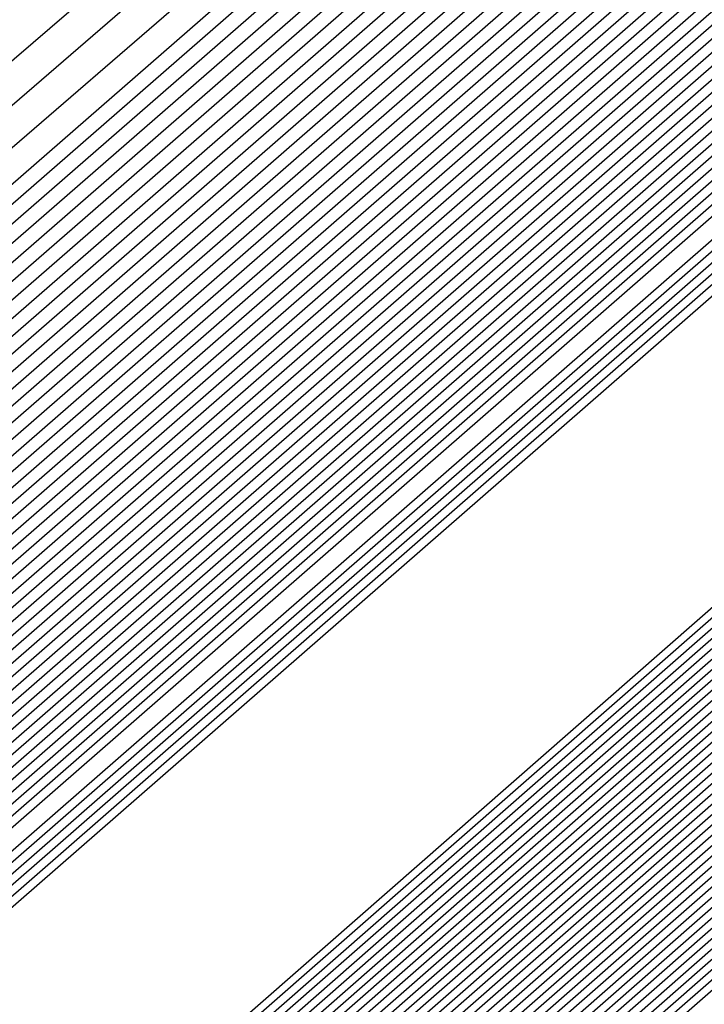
# Model space of a CAD drawing. Extents: x 3249832 to 3255657, y 13789405 to 13793316.
# Tile 955 of 1056: x 3253211.9265 to 3253211.9916, y 13791260.6289 to 13791260.7227. Entities that reach past the tile are written whole.
import ezdxf

# ---------------------------------------------------------------- set-up
doc = ezdxf.new("R2010")
doc.units = 0
doc.header["$LTSCALE"] = 100
doc.header["$MEASUREMENT"] = 0
for name, color, linetype in [('GRATIO_03231_CON', 1, 'CONTINUOUS'), ('GRATIO_0323_ICON', 1, 'CONTINUOUS'), ('TARGETS_EAST', 7, 'CONTINUOUS')]:
    doc.layers.add(name, color=color, linetype=linetype)

# ---------------------------------------------------------------- blocks, each defined once
blk = doc.blocks.new('Gratio_032316_contours')
at = {"layer": 'GRATIO_03231_CON', "color": 1, "linetype": 'Continuous', "flags": 128}
for points in [[(3253179.550267, 13791232.395029), (3253186.874414, 13791238.770013), (3253201.477501, 13791251.518979), (3253219.208231, 13791267.007142), (3253234.457627, 13791280.32933), (3253243.000283, 13791287.791533), (3253246.145111, 13791290.544398), (3253246.584601, 13791290.949743), (3253247.021869, 13791291.379004), (3253250.202537, 13791294.242122), (3253258.882853, 13791301.95866), (3253274.442625, 13791315.738665), (3253292.755901, 13791331.954127), (3253308.320283, 13791345.767528)], [(3253180.165438, 13791232.938016), (3253187.284875, 13791239.131551), (3253201.725162, 13791251.736777), (3253219.339021, 13791267.122277), (3253234.513145, 13791280.378622), (3253243.016437, 13791287.806466), (3253246.146682, 13791290.546762), (3253246.583888, 13791290.950539), (3253247.016449, 13791291.376392), (3253250.166335, 13791294.21318), (3253258.763902, 13791301.857324), (3253274.176051, 13791315.507242), (3253292.315837, 13791331.569332), (3253307.732852, 13791345.251979)], [(3253180.780609, 13791233.481003), (3253187.695336, 13791239.493089), (3253201.972823, 13791251.954576), (3253219.469811, 13791267.237409), (3253234.568663, 13791280.427913), (3253243.03259, 13791287.821399), (3253246.148254, 13791290.549125), (3253246.583174, 13791290.951335), (3253247.01103, 13791291.37378), (3253250.130132, 13791294.184237), (3253258.64495, 13791301.755989), (3253273.909475, 13791315.27582), (3253291.875768, 13791331.184533), (3253307.145422, 13791344.736429)], [(3253181.395779, 13791234.02399), (3253188.105796, 13791239.854627), (3253202.220483, 13791252.172373), (3253219.600605, 13791267.352541), (3253234.62418, 13791280.477205), (3253243.048743, 13791287.836333), (3253246.149825, 13791290.551488), (3253246.582461, 13791290.952131), (3253247.00561, 13791291.371168), (3253250.09393, 13791294.155295), (3253258.525999, 13791301.654654), (3253273.642899, 13791315.044399), (3253291.435703, 13791330.799734), (3253306.557991, 13791344.22088)], [(3253182.62612, 13791235.109965), (3253188.926717, 13791240.577703), (3253202.715805, 13791252.60797), (3253219.862185, 13791267.582808), (3253234.735216, 13791280.575787), (3253243.08105, 13791287.8662), (3253246.152968, 13791290.556214), (3253246.581034, 13791290.953723), (3253246.994771, 13791291.365943), (3253250.021525, 13791294.09741), (3253258.288097, 13791301.451983), (3253273.109746, 13791314.581556), (3253290.555574, 13791330.03014), (3253305.383131, 13791343.18978)], [(3253183.241291, 13791235.652952), (3253189.337178, 13791240.939241), (3253202.963466, 13791252.825768), (3253219.992975, 13791267.69794), (3253234.790735, 13791280.625079), (3253243.097204, 13791287.881133), (3253246.154539, 13791290.558578), (3253246.58032, 13791290.954518), (3253246.989352, 13791291.363331), (3253249.985323, 13791294.068467), (3253258.169146, 13791301.350649), (3253272.843172, 13791314.350135), (3253290.115509, 13791329.645341), (3253304.7957, 13791342.67423)], [(3253189.747638, 13791241.300779), (3253203.211127, 13791253.043565), (3253220.123765, 13791267.813075), (3253234.846252, 13791280.67437), (3253243.113357, 13791287.896066), (3253246.15611, 13791290.560941), (3253246.579607, 13791290.955314), (3253246.983932, 13791291.360719), (3253249.94912, 13791294.039525), (3253258.050194, 13791301.249313), (3253272.576596, 13791314.118713), (3253289.67544, 13791329.260546), (3253304.208269, 13791342.15868)], [(3253190.158098, 13791241.662317), (3253203.458788, 13791253.261364), (3253220.254555, 13791267.928207), (3253234.90177, 13791280.723661), (3253243.129511, 13791287.911), (3253246.157681, 13791290.563304), (3253246.578894, 13791290.95611), (3253246.978513, 13791291.358107), (3253249.912918, 13791294.010583), (3253257.931243, 13791301.147978), (3253272.31002, 13791313.88729), (3253289.235376, 13791328.875747), (3253303.620839, 13791341.64313)], [(3253190.979019, 13791242.385393), (3253203.954109, 13791253.696959), (3253220.516135, 13791268.158471), (3253235.012806, 13791280.822244), (3253243.161817, 13791287.940867), (3253246.160824, 13791290.56803), (3253246.577467, 13791290.957702), (3253246.967674, 13791291.352882), (3253249.840514, 13791293.952698), (3253257.693341, 13791300.945308), (3253271.776867, 13791313.424447), (3253288.355246, 13791328.106153), (3253302.445978, 13791340.612031)], [(3253191.38948, 13791242.746931), (3253204.20177, 13791253.914758), (3253220.646925, 13791268.273606), (3253235.068324, 13791280.871536), (3253243.177971, 13791287.9558), (3253246.162395, 13791290.570393), (3253246.576753, 13791290.958498), (3253246.962254, 13791291.35027), (3253249.804311, 13791293.923755), (3253257.57439, 13791300.843972), (3253271.510293, 13791313.193026), (3253287.915181, 13791327.721354), (3253301.858547, 13791340.096481)], [(3253191.79994, 13791243.108469), (3253204.449431, 13791254.132556), (3253220.777718, 13791268.388738), (3253235.123841, 13791280.920827), (3253243.194124, 13791287.970733), (3253246.163966, 13791290.572756), (3253246.57604, 13791290.959294), (3253246.956835, 13791291.347658), (3253249.768109, 13791293.894813), (3253257.455439, 13791300.742638), (3253271.243717, 13791312.961604), (3253287.475113, 13791327.336555), (3253301.271117, 13791339.580931)], [(3253192.210401, 13791243.470007), (3253204.697094, 13791254.350353), (3253220.908508, 13791268.50387), (3253235.179359, 13791280.970118), (3253243.210278, 13791287.985667), (3253246.165538, 13791290.57512), (3253246.575327, 13791290.96009), (3253246.951415, 13791291.345046), (3253249.731907, 13791293.86587), (3253257.336487, 13791300.641302), (3253270.977141, 13791312.730183), (3253287.035048, 13791326.95176), (3253300.683687, 13791339.065381)], [(3253193.031322, 13791244.193083), (3253205.192416, 13791254.78595), (3253221.170088, 13791268.734137), (3253235.290395, 13791281.068701), (3253243.242584, 13791288.015534), (3253246.16868, 13791290.579846), (3253246.5739, 13791290.961682), (3253246.940576, 13791291.339821), (3253249.659502, 13791293.807986), (3253257.098584, 13791300.438633), (3253270.443991, 13791312.26734), (3253286.154919, 13791326.182162), (3253299.508825, 13791338.034281)], [(3253193.441782, 13791244.554621), (3253205.440077, 13791255.003749), (3253221.300878, 13791268.849269), (3253235.345913, 13791281.117993), (3253243.258738, 13791288.030467), (3253246.170251, 13791290.582209), (3253246.573186, 13791290.962478), (3253246.935157, 13791291.337209), (3253249.623299, 13791293.779043), (3253256.979633, 13791300.337297), (3253270.177414, 13791312.035917), (3253285.714854, 13791325.797367), (3253298.921395, 13791337.518731)], [(3253193.852242, 13791244.916159), (3253205.687737, 13791255.221545), (3253221.431668, 13791268.964404), (3253235.401431, 13791281.167285), (3253243.274891, 13791288.045401), (3253246.171823, 13791290.584572), (3253246.572473, 13791290.963274), (3253246.929737, 13791291.334597), (3253249.587097, 13791293.750101), (3253256.860682, 13791300.235963), (3253269.910838, 13791311.804496), (3253285.274785, 13791325.412568), (3253298.333965, 13791337.003182)], [(3253194.262703, 13791245.277697), (3253205.935398, 13791255.439344), (3253221.562458, 13791269.079536), (3253235.456949, 13791281.216576), (3253243.291045, 13791288.060334), (3253246.173394, 13791290.586935), (3253246.571759, 13791290.96407), (3253246.924318, 13791291.331985), (3253249.550895, 13791293.721158), (3253256.741731, 13791300.134627), (3253269.644262, 13791311.573074), (3253284.834721, 13791325.027769), (3253297.746534, 13791336.487632)], [(3253195.083624, 13791246.000773), (3253206.43072, 13791255.874939), (3253221.824042, 13791269.3098), (3253235.567984, 13791281.315159), (3253243.323351, 13791288.090201), (3253246.176536, 13791290.591662), (3253246.570333, 13791290.965662), (3253246.913479, 13791291.32676), (3253249.47849, 13791293.663273), (3253256.503828, 13791299.931957), (3253269.111112, 13791311.110231), (3253283.954591, 13791324.258175), (3253296.571673, 13791335.456532)], [(3253195.494084, 13791246.362311), (3253206.678381, 13791256.092738), (3253221.954832, 13791269.424935), (3253235.623502, 13791281.36445), (3253243.339505, 13791288.105134), (3253246.178108, 13791290.594025), (3253246.569619, 13791290.966458), (3253246.908059, 13791291.324148), (3253249.442288, 13791293.634331), (3253256.384877, 13791299.830622), (3253268.844536, 13791310.87881), (3253283.514522, 13791323.873376), (3253295.984243, 13791334.940982)], [(3253195.904545, 13791246.72385), (3253206.926042, 13791256.310537), (3253222.085622, 13791269.540067), (3253235.67902, 13791281.413742), (3253243.355658, 13791288.120068), (3253246.179679, 13791290.596388), (3253246.568906, 13791290.967254), (3253246.90264, 13791291.321536), (3253249.406086, 13791293.605388), (3253256.265926, 13791299.729286), (3253268.57796, 13791310.647389), (3253283.074458, 13791323.488581), (3253295.396812, 13791334.425433)], [(3253196.315006, 13791247.085387), (3253207.173703, 13791256.528333), (3253222.216412, 13791269.655199), (3253235.734538, 13791281.463033), (3253243.371812, 13791288.135001), (3253246.18125, 13791290.598751), (3253246.568192, 13791290.96805), (3253246.89722, 13791291.318923), (3253249.369883, 13791293.576446), (3253256.146975, 13791299.627952), (3253268.311383, 13791310.415965), (3253282.634393, 13791323.103782), (3253294.809381, 13791333.909882)], [(3253197.135926, 13791247.808464), (3253207.669026, 13791256.963931), (3253222.477992, 13791269.885466), (3253235.845573, 13791281.561616), (3253243.404119, 13791288.164868), (3253246.184393, 13791290.603478), (3253246.566766, 13791290.969641), (3253246.886381, 13791291.313699), (3253249.297479, 13791293.518561), (3253255.909072, 13791299.425281), (3253267.778233, 13791309.953122), (3253281.754263, 13791322.334186), (3253293.634521, 13791332.878783)], [(3253197.546387, 13791248.170001), (3253207.916687, 13791257.181729), (3253222.608782, 13791270.000598), (3253235.901092, 13791281.610907), (3253243.420272, 13791288.179801), (3253246.185964, 13791290.605841), (3253246.566052, 13791290.970437), (3253246.880961, 13791291.311087), (3253249.261276, 13791293.489619), (3253255.79012, 13791299.323946), (3253267.511657, 13791309.721701), (3253281.314195, 13791321.949389), (3253293.04709, 13791332.363233), (3253299.249481, 13791337.924149)], [(3253197.956848, 13791248.531539), (3253208.164348, 13791257.399526), (3253222.739572, 13791270.115733), (3253235.95661, 13791281.660199), (3253243.436425, 13791288.194735), (3253246.187535, 13791290.608204), (3253246.565339, 13791290.971233), (3253246.875542, 13791291.308475), (3253249.225074, 13791293.460676), (3253255.671169, 13791299.222611), (3253267.245081, 13791309.49028), (3253280.87413, 13791321.564592), (3253292.459659, 13791331.847683), (3253298.58416, 13791337.338764)], [(3253198.367308, 13791248.893077), (3253208.412009, 13791257.617324), (3253222.870366, 13791270.230865), (3253236.012127, 13791281.70949), (3253243.452579, 13791288.209668), (3253246.189106, 13791290.610567), (3253246.564625, 13791290.972029), (3253246.870122, 13791291.305862), (3253249.188871, 13791293.431734), (3253255.552218, 13791299.121275), (3253266.978505, 13791309.258858), (3253280.434065, 13791321.179793), (3253291.87223, 13791331.332133), (3253297.91884, 13791336.75338)], [(3253199.188229, 13791249.616153), (3253208.907331, 13791258.05292), (3253223.131946, 13791270.461129), (3253236.123163, 13791281.808073), (3253243.484885, 13791288.239535), (3253246.192249, 13791290.615293), (3253246.563198, 13791290.973621), (3253246.859283, 13791291.300638), (3253249.116467, 13791293.373849), (3253255.314316, 13791298.918606), (3253266.445354, 13791308.796014), (3253279.553936, 13791320.410199), (3253290.697368, 13791330.301034), (3253296.588198, 13791335.582612)], [(3253199.598689, 13791249.977691), (3253209.154991, 13791258.270718), (3253223.262736, 13791270.576264), (3253236.178681, 13791281.857364), (3253243.501039, 13791288.254468), (3253246.19382, 13791290.617657), (3253246.562485, 13791290.974417), (3253246.853864, 13791291.298026), (3253249.080265, 13791293.344906), (3253255.195365, 13791298.817271), (3253266.178778, 13791308.564592), (3253279.113867, 13791320.0254), (3253290.109937, 13791329.785484), (3253295.922878, 13791334.997227)], [(3253200.00915, 13791250.339229), (3253209.402652, 13791258.488517), (3253223.393526, 13791270.691396), (3253236.234198, 13791281.906656), (3253243.517192, 13791288.269402), (3253246.195391, 13791290.62002), (3253246.561772, 13791290.975213), (3253246.848444, 13791291.295413), (3253249.044062, 13791293.315964), (3253255.076413, 13791298.715936), (3253265.912202, 13791308.333171), (3253278.673803, 13791319.640603), (3253289.522508, 13791329.269934), (3253295.257557, 13791334.411843)], [(3253200.41961, 13791250.700767), (3253209.650313, 13791258.706314), (3253223.524316, 13791270.806528), (3253236.289716, 13791281.955947), (3253243.533346, 13791288.284335), (3253246.196963, 13791290.622383), (3253246.561058, 13791290.976009), (3253246.843025, 13791291.292801), (3253249.00786, 13791293.287022), (3253254.957462, 13791298.614601), (3253265.645626, 13791308.101749), (3253278.233738, 13791319.255806), (3253288.935077, 13791328.754384), (3253294.592237, 13791333.826459)], [(3253201.240531, 13791251.423843), (3253210.145635, 13791259.141911), (3253223.785896, 13791271.036795), (3253236.400753, 13791282.05453), (3253243.565653, 13791288.314202), (3253246.200105, 13791290.627109), (3253246.559631, 13791290.977601), (3253246.832186, 13791291.287577), (3253248.935455, 13791293.229137), (3253254.71956, 13791298.41193), (3253265.112476, 13791307.638907), (3253277.353606, 13791318.48621), (3253287.760215, 13791327.723285), (3253293.261595, 13791332.65569)], [(3253201.650992, 13791251.785381), (3253210.393296, 13791259.35971), (3253223.916686, 13791271.151927), (3253236.45627, 13791282.103821), (3253243.581806, 13791288.329136), (3253246.201676, 13791290.629472), (3253246.558918, 13791290.978397), (3253246.826766, 13791291.284965), (3253248.899253, 13791293.200194), (3253254.600608, 13791298.310595), (3253264.845899, 13791307.407485), (3253276.913542, 13791318.101413), (3253287.172786, 13791327.207735)], [(3253215.278913, 13791264.123877), (3253208.327537, 13791257.89481), (3253202.311579, 13791252.485554), (3253202.061452, 13791252.146919), (3253210.640959, 13791259.577506), (3253224.047479, 13791271.267062)], [(3253216.271229, 13791264.999939), (3253209.151914, 13791258.623121), (3253202.926751, 13791253.028541), (3253202.471912, 13791252.508457), (3253210.888619, 13791259.795305), (3253224.178269, 13791271.382194)], [(3253218.255861, 13791266.752066), (3253210.800668, 13791260.079746), (3253204.157091, 13791254.114515), (3253203.292833, 13791253.231533), (3253211.383941, 13791260.2309), (3253224.439849, 13791271.612458)], [(3253219.248177, 13791267.62813), (3253211.625044, 13791260.808058), (3253204.772263, 13791254.657502), (3253203.703293, 13791253.593072), (3253211.631602, 13791260.448699), (3253224.570639, 13791271.727593)], [(3253220.240493, 13791268.504193), (3253212.449422, 13791261.536371), (3253205.387433, 13791255.200489), (3253204.113754, 13791253.954609), (3253211.879263, 13791260.666497), (3253224.701429, 13791271.842725)], [(3253221.232809, 13791269.380256), (3253213.273798, 13791262.264682), (3253206.002603, 13791255.743476), (3253204.524215, 13791254.316147), (3253212.126924, 13791260.884294), (3253224.832219, 13791271.957857)], [(3253223.217441, 13791271.132383), (3253214.922552, 13791263.721308), (3253207.232945, 13791256.82945), (3253205.345136, 13791255.039223), (3253212.622245, 13791261.319891), (3253225.093803, 13791272.188124)]]:
    blk.add_lwpolyline(points, dxfattribs=at)
at = {"layer": 'GRATIO_03231_CON', "color": 5, "linetype": 'Continuous', "flags": 128}
for points in [[(3253178.319926, 13791231.309054), (3253186.053494, 13791238.046937), (3253200.982177, 13791251.083383), (3253218.946651, 13791266.776878), (3253234.346592, 13791280.230748), (3253242.967977, 13791287.761666), (3253246.141969, 13791290.539672), (3253246.586028, 13791290.948151), (3253247.021068, 13791291.373941), (3253250.18182, 13791294.217704), (3253258.80647, 13791301.883558), (3253274.269372, 13791315.565571), (3253292.489554, 13791331.617619), (3253308.022214, 13791345.183537)], [(3253177.704756, 13791230.766067), (3253185.643033, 13791237.685398), (3253200.734516, 13791250.865585), (3253218.815861, 13791266.661746), (3253234.291074, 13791280.181456), (3253242.951823, 13791287.746732), (3253246.140397, 13791290.537309), (3253246.586741, 13791290.947355), (3253247.014362, 13791291.365837), (3253250.12102, 13791294.160915), (3253258.59804, 13791301.695547), (3253273.796257, 13791315.143359), (3253291.704555, 13791330.920638), (3253306.971337, 13791344.254342)], [(3253177.089585, 13791230.22308), (3253185.232573, 13791237.323861), (3253200.486855, 13791250.647788), (3253218.685071, 13791266.546611), (3253234.235555, 13791280.132165), (3253242.93567, 13791287.731799), (3253246.138826, 13791290.534946), (3253246.587455, 13791290.946559), (3253247.007656, 13791291.357733), (3253250.060221, 13791294.104125), (3253258.389611, 13791301.507537), (3253273.323142, 13791314.721148), (3253290.919561, 13791330.223658), (3253305.920461, 13791343.325148)], [(3253176.474414, 13791229.680093), (3253184.822112, 13791236.962323), (3253200.239195, 13791250.429989), (3253218.554281, 13791266.431479), (3253234.180037, 13791280.082873), (3253242.919516, 13791287.716865), (3253246.137255, 13791290.532583), (3253246.588168, 13791290.945763), (3253247.000951, 13791291.349628), (3253249.999421, 13791294.047336), (3253258.181181, 13791301.319527), (3253272.850028, 13791314.298938), (3253290.134562, 13791329.526677), (3253304.869584, 13791342.395954)], [(3253175.244073, 13791228.594119), (3253184.001191, 13791236.239247), (3253199.743873, 13791249.994392), (3253218.292697, 13791266.201212), (3253234.069002, 13791279.984291), (3253242.887209, 13791287.686999), (3253246.134112, 13791290.527856), (3253246.589595, 13791290.944171), (3253246.987539, 13791291.33342), (3253249.877822, 13791293.933757), (3253257.764321, 13791300.943507), (3253271.903798, 13791313.454514), (3253288.564569, 13791328.132716), (3253302.767831, 13791340.537565)], [(3253196.577061, 13791247.036147), (3253203.471051, 13791253.193803), (3253218.759506, 13791266.601258), (3253234.069714, 13791279.984133), (3253242.887716, 13791287.686623), (3253246.134624, 13791290.527313), (3253246.590308, 13791290.943375), (3253246.980833, 13791291.325315), (3253249.817023, 13791293.876967), (3253257.555891, 13791300.755497), (3253271.430682, 13791313.032305), (3253287.77957, 13791327.435736), (3253301.716954, 13791339.608371)], [(3253196.710569, 13791247.152543), (3253203.58621, 13791253.293811), (3253218.83398, 13791266.665582), (3253234.103448, 13791280.012829), (3253242.898008, 13791287.694797), (3253246.136358, 13791290.527838), (3253246.591022, 13791290.942579), (3253246.974128, 13791291.317211), (3253249.756224, 13791293.820178), (3253257.347461, 13791300.567486), (3253270.957567, 13791312.610093), (3253286.994572, 13791326.738755), (3253300.666077, 13791338.679176)], [(3253196.844077, 13791247.26894), (3253203.701371, 13791253.393818), (3253218.908454, 13791266.729905), (3253234.137183, 13791280.041526), (3253242.9083, 13791287.702971), (3253246.138093, 13791290.528363), (3253246.591735, 13791290.941783), (3253246.967422, 13791291.309107), (3253249.695424, 13791293.763388), (3253257.139032, 13791300.379476), (3253270.484453, 13791312.187881), (3253286.209573, 13791326.041774), (3253299.615201, 13791337.749981)], [(3253197.111093, 13791247.501735), (3253203.931691, 13791253.593836), (3253219.057401, 13791266.858547), (3253234.204654, 13791280.09892), (3253242.928884, 13791287.71932), (3253246.141561, 13791290.529414), (3253246.593162, 13791290.940191), (3253246.954011, 13791291.292898), (3253249.573825, 13791293.649809), (3253256.722172, 13791300.003456), (3253269.538223, 13791311.34346), (3253284.63958, 13791324.647813), (3253297.513447, 13791335.891592)], [(3253197.244601, 13791247.618131), (3253204.046851, 13791253.693843), (3253219.131875, 13791266.92287), (3253234.238388, 13791280.127617), (3253242.939176, 13791287.727494), (3253246.143296, 13791290.529939), (3253246.593875, 13791290.939395), (3253246.947305, 13791291.284794), (3253249.513026, 13791293.59302), (3253256.513742, 13791299.815445), (3253269.065109, 13791310.92125), (3253283.854581, 13791323.950833), (3253296.46257, 13791334.962398)], [(3253197.378109, 13791247.734529), (3253204.162012, 13791253.793851), (3253219.206348, 13791266.987193), (3253234.272124, 13791280.156313), (3253242.949468, 13791287.735668), (3253246.14503, 13791290.530465), (3253246.594589, 13791290.9386), (3253246.940599, 13791291.27669), (3253249.452226, 13791293.53623), (3253256.305312, 13791299.627435), (3253268.591994, 13791310.499038), (3253283.069583, 13791323.253852), (3253295.411694, 13791334.033204)], [(3253197.511617, 13791247.850926), (3253204.277171, 13791253.893859), (3253219.280822, 13791267.051512), (3253234.305859, 13791280.18501), (3253242.95976, 13791287.743843), (3253246.146765, 13791290.53099), (3253246.595302, 13791290.937804), (3253246.933893, 13791291.268586), (3253249.391427, 13791293.479441), (3253256.096882, 13791299.439425), (3253268.118879, 13791310.076826), (3253282.284588, 13791322.55687), (3253294.360818, 13791333.104009)], [(3253197.778633, 13791248.083719), (3253204.507492, 13791254.093876), (3253219.429769, 13791267.180159), (3253234.373329, 13791280.242404), (3253242.980343, 13791287.760191), (3253246.150233, 13791290.532041), (3253246.596729, 13791290.936212), (3253246.920482, 13791291.252377), (3253249.269828, 13791293.365862), (3253255.680023, 13791299.063404), (3253267.172648, 13791309.232405), (3253280.714591, 13791321.162909), (3253292.259064, 13791331.24562), (3253298.86322, 13791336.863506)], [(3253197.912141, 13791248.200117), (3253204.622651, 13791254.193883), (3253219.504243, 13791267.244478), (3253234.407064, 13791280.271101), (3253242.990635, 13791287.768365), (3253246.151968, 13791290.532566), (3253246.597442, 13791290.935416), (3253246.913776, 13791291.244273), (3253249.209028, 13791293.309072), (3253255.471593, 13791298.875394), (3253266.699533, 13791308.810193), (3253279.929596, 13791320.465926), (3253291.208188, 13791330.316426), (3253297.66843, 13791335.812021)], [(3253198.045649, 13791248.316514), (3253204.737812, 13791254.293891), (3253219.578716, 13791267.308801), (3253234.440798, 13791280.299798), (3253243.000927, 13791287.77654), (3253246.153702, 13791290.533091), (3253246.598156, 13791290.93462), (3253246.907071, 13791291.236168), (3253249.148229, 13791293.252283), (3253255.263163, 13791298.687384), (3253266.226419, 13791308.387983), (3253279.144597, 13791319.768946), (3253290.157311, 13791329.387232), (3253296.473639, 13791334.760535)], [(3253198.179157, 13791248.43291), (3253204.852971, 13791254.393901), (3253219.65319, 13791267.373124), (3253234.474533, 13791280.328495), (3253243.011219, 13791287.784714), (3253246.155437, 13791290.533616), (3253246.598869, 13791290.933824), (3253246.900365, 13791291.228064), (3253249.087429, 13791293.195493), (3253255.054733, 13791298.499374), (3253265.753304, 13791307.965772), (3253278.359599, 13791319.071965), (3253289.106434, 13791328.458038), (3253295.27885, 13791333.70905)], [(3253198.446173, 13791248.665705), (3253205.083292, 13791254.593916), (3253219.802137, 13791267.501766), (3253234.542003, 13791280.385889), (3253243.031803, 13791287.801062), (3253246.158905, 13791290.534667), (3253246.600296, 13791290.932232), (3253246.886954, 13791291.211856), (3253248.96583, 13791293.081914), (3253254.637874, 13791298.123353), (3253264.807075, 13791307.12135), (3253276.789604, 13791317.678004), (3253287.004681, 13791326.599649), (3253292.889269, 13791331.606079), (3253295.951331, 13791334.070942)], [(3253198.579681, 13791248.782102), (3253205.198453, 13791254.693924), (3253219.876611, 13791267.566089), (3253234.575738, 13791280.414585), (3253243.042095, 13791287.809237), (3253246.16064, 13791290.535192), (3253246.60101, 13791290.931436), (3253246.880248, 13791291.203751), (3253248.905031, 13791293.025125), (3253254.429444, 13791297.935343), (3253264.33396, 13791306.699138), (3253276.004607, 13791316.981023), (3253285.953804, 13791325.670454), (3253291.694479, 13791330.554594), (3253294.7416, 13791333.011419)], [(3253198.713189, 13791248.898498), (3253205.313612, 13791254.793933), (3253219.951085, 13791267.630412), (3253234.609474, 13791280.443283), (3253243.052387, 13791287.817411), (3253246.162374, 13791290.535718), (3253246.601723, 13791290.93064), (3253246.873542, 13791291.195647), (3253248.844232, 13791292.968335), (3253254.221014, 13791297.747333), (3253263.860844, 13791306.276928), (3253275.21961, 13791316.284043), (3253284.902928, 13791324.74126), (3253290.499689, 13791329.503109), (3253293.53187, 13791331.951897)], [(3253198.846697, 13791249.014895), (3253205.428774, 13791254.893941), (3253220.025558, 13791267.694732), (3253234.643209, 13791280.47198), (3253243.062679, 13791287.825585), (3253246.164109, 13791290.536243), (3253246.602436, 13791290.929844), (3253246.866836, 13791291.187543), (3253248.783432, 13791292.911546), (3253254.012584, 13791297.559322), (3253263.387729, 13791305.854716), (3253274.434612, 13791315.58706), (3253283.852051, 13791323.812065), (3253289.304899, 13791328.451623), (3253292.322139, 13791330.892375), (3253295.398785, 13791333.387147)], [(3253199.113713, 13791249.247691), (3253205.659094, 13791255.093956), (3253220.174506, 13791267.823378), (3253234.710679, 13791280.529373), (3253243.083262, 13791287.841934), (3253246.167577, 13791290.537293), (3253246.603863, 13791290.928252), (3253246.853425, 13791291.171334), (3253248.661833, 13791292.797967), (3253253.595725, 13791297.183302), (3253262.4415, 13791305.010294), (3253272.864616, 13791314.193099), (3253281.750298, 13791321.953677), (3253286.915319, 13791326.348653), (3253289.902678, 13791328.77333), (3253293.186926, 13791331.457682)], [(3253199.247221, 13791249.364086), (3253205.774253, 13791255.193966), (3253220.248979, 13791267.887697), (3253234.744414, 13791280.558071), (3253243.093554, 13791287.850108), (3253246.169312, 13791290.537819), (3253246.604577, 13791290.927456), (3253246.846719, 13791291.16323), (3253248.601034, 13791292.741177), (3253253.387295, 13791296.995292), (3253261.968385, 13791304.588083), (3253272.07962, 13791313.496119), (3253280.699421, 13791321.024482), (3253285.720529, 13791325.297167), (3253288.692948, 13791327.713808), (3253292.080997, 13791330.492949), (3253297.619173, 13791335.1971)], [(3253199.380729, 13791249.480484), (3253205.889415, 13791255.293974), (3253220.323453, 13791267.95202), (3253234.778148, 13791280.586767), (3253243.103846, 13791287.858282), (3253246.171046, 13791290.538344), (3253246.60529, 13791290.92666), (3253246.840014, 13791291.155126), (3253248.540234, 13791292.684388), (3253253.178865, 13791296.807282), (3253261.495269, 13791304.165872), (3253271.294621, 13791312.799138), (3253279.648544, 13791320.095288), (3253284.525739, 13791324.245682), (3253287.483217, 13791326.654286), (3253290.975067, 13791329.528217), (3253296.715246, 13791334.410219)], [(3253199.514237, 13791249.596881), (3253206.004574, 13791255.393981), (3253220.397926, 13791268.016343), (3253234.811884, 13791280.615464), (3253243.114138, 13791287.866456), (3253246.172781, 13791290.538869), (3253246.606003, 13791290.925864), (3253246.833308, 13791291.147021), (3253248.479435, 13791292.627598), (3253252.970435, 13791296.619271), (3253261.022155, 13791303.743661), (3253270.509624, 13791312.102158), (3253278.597668, 13791319.166094), (3253283.330949, 13791323.194197), (3253286.273487, 13791325.594763), (3253289.869138, 13791328.563484), (3253295.81132, 13791333.62334)], [(3253199.781252, 13791249.829674), (3253206.234894, 13791255.593998), (3253220.546874, 13791268.144986), (3253234.879353, 13791280.672858), (3253243.134722, 13791287.882805), (3253246.176249, 13791290.53992), (3253246.60743, 13791290.924272), (3253246.819896, 13791291.130813), (3253248.357836, 13791292.514019), (3253252.553575, 13791296.243251), (3253260.075926, 13791302.899239), (3253268.939629, 13791310.708195), (3253276.495915, 13791317.307705), (3253280.941369, 13791321.091226), (3253283.854026, 13791323.475719), (3253287.657279, 13791326.63402), (3253294.003467, 13791332.049579)], [(3253199.91476, 13791249.946072), (3253206.350054, 13791255.694006), (3253220.621347, 13791268.209309), (3253234.913089, 13791280.701555), (3253243.145014, 13791287.890979), (3253246.177984, 13791290.540445), (3253246.608144, 13791290.923477), (3253246.813191, 13791291.122709), (3253248.297036, 13791292.45723), (3253252.345146, 13791296.055241), (3253259.60281, 13791302.477028), (3253268.154633, 13791310.011214), (3253275.445038, 13791316.37851), (3253279.746579, 13791320.03974), (3253282.644295, 13791322.416197), (3253286.55135, 13791325.669287), (3253293.099541, 13791331.2627), (3253300.795214, 13791337.869235)], [(3253200.048268, 13791250.062469), (3253206.465215, 13791255.794014), (3253220.695821, 13791268.273632), (3253234.946824, 13791280.730252), (3253243.155306, 13791287.899153), (3253246.179718, 13791290.540971), (3253246.608857, 13791290.922681), (3253246.806485, 13791291.114604), (3253248.236237, 13791292.40044), (3253252.136716, 13791295.86723), (3253259.129695, 13791302.054816), (3253267.369634, 13791309.314234), (3253274.394161, 13791315.449316), (3253278.551789, 13791318.988255), (3253281.434565, 13791321.356674), (3253285.44542, 13791324.704555), (3253292.195614, 13791330.475819), (3253300.12972, 13791337.290156)], [(3253200.181776, 13791250.178867), (3253206.580374, 13791255.894021), (3253220.770295, 13791268.337951), (3253234.980558, 13791280.758949), (3253243.165597, 13791287.907327), (3253246.181453, 13791290.541496), (3253246.609571, 13791290.921885), (3253246.799779, 13791291.1065), (3253248.175437, 13791292.34365), (3253251.928286, 13791295.67922), (3253258.656581, 13791301.632605), (3253266.584637, 13791308.617253), (3253273.343284, 13791314.520121), (3253277.356999, 13791317.93677), (3253280.224834, 13791320.297152), (3253284.339491, 13791323.739822), (3253291.291688, 13791329.688939), (3253299.464229, 13791336.711079)], [(3253200.448792, 13791250.41166), (3253206.810695, 13791256.094039), (3253220.919242, 13791268.466597), (3253235.048029, 13791280.816343), (3253243.186181, 13791287.923676), (3253246.184922, 13791290.542546), (3253246.610997, 13791290.920293), (3253246.786368, 13791291.090291), (3253248.053838, 13791292.230072), (3253251.511426, 13791295.3032), (3253257.71035, 13791300.788183), (3253265.014642, 13791307.223292), (3253271.241531, 13791312.661733), (3253274.967419, 13791315.833799), (3253277.805373, 13791318.178108), (3253282.127631, 13791321.810358), (3253289.483835, 13791328.115179), (3253298.133244, 13791335.552923)], [(3253200.5823, 13791250.528057), (3253206.925856, 13791256.194046), (3253220.993715, 13791268.530917), (3253235.081764, 13791280.845039), (3253243.196473, 13791287.93185), (3253246.186656, 13791290.543072), (3253246.611711, 13791290.919497), (3253246.779662, 13791291.082187), (3253247.993039, 13791292.173282), (3253251.302996, 13791295.11519), (3253257.237236, 13791300.365972), (3253264.229644, 13791306.52631), (3253270.190655, 13791311.732538), (3253273.772629, 13791314.782314), (3253276.595643, 13791317.118585), (3253281.021702, 13791320.845625), (3253288.579908, 13791327.328299), (3253297.467752, 13791334.973846)], [(3253200.715808, 13791250.644455), (3253207.041015, 13791256.294056), (3253221.068189, 13791268.59524), (3253235.115498, 13791280.873737), (3253243.206765, 13791287.940024), (3253246.18839, 13791290.543597), (3253246.612424, 13791290.918701), (3253246.772956, 13791291.074083), (3253247.93224, 13791292.116492), (3253251.094567, 13791294.927179), (3253256.764121, 13791299.943761), (3253263.444647, 13791305.82933), (3253269.139778, 13791310.803344), (3253272.577839, 13791313.730828), (3253275.385912, 13791316.059063), (3253279.915773, 13791319.880893), (3253287.675982, 13791326.541418), (3253296.802261, 13791334.394769)], [(3253200.849316, 13791250.760851), (3253207.156176, 13791256.394064), (3253221.142663, 13791268.659563), (3253235.149234, 13791280.902434), (3253243.217057, 13791287.948199), (3253246.190125, 13791290.544122), (3253246.613138, 13791290.917905), (3253246.766251, 13791291.065979), (3253247.87144, 13791292.059703), (3253250.886137, 13791294.739169), (3253256.291006, 13791299.52155), (3253262.659648, 13791305.132348), (3253268.088901, 13791309.87415), (3253271.383048, 13791312.679343), (3253274.176182, 13791314.999541), (3253278.809843, 13791318.91616), (3253286.772056, 13791325.754539), (3253296.136767, 13791333.81569)], [(3253201.116332, 13791250.993646), (3253207.386497, 13791256.594079), (3253221.29161, 13791268.788205), (3253235.216703, 13791280.959827), (3253243.237641, 13791287.964547), (3253246.193594, 13791290.545173), (3253246.614564, 13791290.916313), (3253246.752839, 13791291.04977), (3253247.749841, 13791291.946124), (3253250.469277, 13791294.363148), (3253255.344776, 13791298.677128), (3253261.089654, 13791303.738387), (3253265.987148, 13791308.015761), (3253268.993468, 13791310.576372), (3253271.756721, 13791312.880496), (3253276.597984, 13791316.986696), (3253284.964203, 13791324.180778), (3253294.805784, 13791332.657536)], [(3253201.24984, 13791251.110043), (3253207.501656, 13791256.694088), (3253221.366084, 13791268.852528), (3253235.250439, 13791280.988525), (3253243.247933, 13791287.972721), (3253246.195328, 13791290.545698), (3253246.615278, 13791290.915517), (3253246.746134, 13791291.041666), (3253247.689042, 13791291.889334), (3253250.260847, 13791294.175138), (3253254.871662, 13791298.254917), (3253260.304656, 13791303.041406), (3253264.936271, 13791307.086566), (3253267.798678, 13791309.524887), (3253270.54699, 13791311.820974), (3253275.492055, 13791316.021963), (3253284.060277, 13791323.393899), (3253294.140291, 13791332.078457)], [(3253201.383348, 13791251.226439), (3253207.616817, 13791256.794096), (3253221.440557, 13791268.916851), (3253235.284174, 13791281.017221), (3253243.258224, 13791287.980896), (3253246.197062, 13791290.546223), (3253246.615991, 13791290.914721), (3253246.739428, 13791291.033562), (3253247.628242, 13791291.832545), (3253250.052417, 13791293.987128), (3253254.398546, 13791297.832706), (3253259.519659, 13791302.344425), (3253263.885395, 13791306.157372), (3253266.603888, 13791308.473402), (3253269.33726, 13791310.761452), (3253274.386125, 13791315.057231), (3253283.156349, 13791322.607018), (3253293.474799, 13791331.49938)], [(3253201.516856, 13791251.342836), (3253207.731977, 13791256.894104), (3253221.515031, 13791268.98117), (3253235.317908, 13791281.045918), (3253243.268516, 13791287.98907), (3253246.198797, 13791290.546749), (3253246.616705, 13791290.913925), (3253246.732722, 13791291.025457), (3253247.567443, 13791291.775755), (3253249.843988, 13791293.799118), (3253253.925432, 13791297.410495), (3253258.734661, 13791301.647445), (3253262.834518, 13791305.228178), (3253265.409098, 13791307.421916), (3253268.127529, 13791309.701929), (3253273.280196, 13791314.092498), (3253282.252423, 13791321.820138), (3253292.809306, 13791330.920303), (3253301.810882, 13791338.630682)]]:
    blk.add_lwpolyline(points, dxfattribs=at)
at = {"layer": 'GRATIO_0323_ICON', "color": 7, "linetype": 'Continuous', "flags": 128}
for points in [[(3253175.859244, 13791229.137106), (3253184.411652, 13791236.600784), (3253199.991534, 13791250.212191), (3253218.423487, 13791266.316347), (3253234.12452, 13791280.033582), (3253242.903363, 13791287.701932), (3253246.135684, 13791290.53022), (3253246.588881, 13791290.944967), (3253246.994245, 13791291.341524), (3253249.938622, 13791293.990546), (3253257.972751, 13791301.131516), (3253272.376913, 13791313.876726), (3253289.349564, 13791328.829697), (3253303.818707, 13791341.466759)], [(3253182.01095, 13791234.566977), (3253188.516256, 13791240.216165), (3253202.468144, 13791252.390171), (3253219.731395, 13791267.467676), (3253234.679698, 13791280.526496), (3253243.064897, 13791287.851266), (3253246.151396, 13791290.553851), (3253246.581747, 13791290.952927), (3253247.000191, 13791291.368556), (3253250.057728, 13791294.126352), (3253258.407048, 13791301.553319), (3253273.376322, 13791314.812978), (3253290.995638, 13791330.414939), (3253305.970561, 13791343.705329)], [(3253196.977585, 13791247.385338), (3253203.81653, 13791253.493826), (3253218.982927, 13791266.794228), (3253234.170919, 13791280.070222), (3253242.918592, 13791287.711146), (3253246.139827, 13791290.528889), (3253246.592449, 13791290.940987), (3253246.960716, 13791291.301003), (3253249.634624, 13791293.706599), (3253256.930602, 13791300.191466), (3253270.011338, 13791311.765671), (3253285.424578, 13791325.344794), (3253298.564324, 13791336.820787)], [(3253197.645125, 13791247.967322), (3253204.392332, 13791253.993868), (3253219.355296, 13791267.115835), (3253234.339593, 13791280.213708), (3253242.970052, 13791287.752017), (3253246.148499, 13791290.531515), (3253246.596016, 13791290.937008), (3253246.927188, 13791291.260481), (3253249.330627, 13791293.422651), (3253255.888453, 13791299.251414), (3253267.645763, 13791309.654617), (3253281.499589, 13791321.859889), (3253293.30994, 13791332.174815)], [(3253198.312665, 13791248.549307), (3253204.968133, 13791254.493908), (3253219.727664, 13791267.437447), (3253234.508269, 13791280.357192), (3253243.021511, 13791287.792888), (3253246.157171, 13791290.534142), (3253246.599583, 13791290.933028), (3253246.893659, 13791291.21996), (3253249.02663, 13791293.138704), (3253254.846303, 13791298.311363), (3253265.28019, 13791307.54356), (3253277.574602, 13791318.374985), (3253288.055557, 13791327.528843), (3253294.084059, 13791332.657565)], [(3253190.568559, 13791242.023855), (3253203.706449, 13791253.479162), (3253220.385345, 13791268.043339), (3253234.957288, 13791280.772953), (3253243.145664, 13791287.925933), (3253246.159253, 13791290.565667), (3253246.57818, 13791290.956906), (3253246.973093, 13791291.355494), (3253249.876716, 13791293.98164), (3253257.812292, 13791301.046643), (3253272.043444, 13791313.655869), (3253288.795311, 13791328.490948), (3253303.033409, 13791341.12758)], [(3253198.980205, 13791249.131293), (3253205.543933, 13791254.993949), (3253220.100032, 13791267.759055), (3253234.676943, 13791280.500676), (3253243.07297, 13791287.833759), (3253246.165843, 13791290.536768), (3253246.60315, 13791290.929048), (3253246.860131, 13791291.179438), (3253248.722633, 13791292.854756), (3253253.804154, 13791297.371312), (3253262.914614, 13791305.432505), (3253273.649615, 13791314.89008), (3253282.801174, 13791322.882871), (3253288.110109, 13791327.400138), (3253291.112409, 13791329.832853), (3253294.292856, 13791332.422414)], [(3253199.647745, 13791249.713279), (3253206.119735, 13791255.493989), (3253220.4724, 13791268.080666), (3253234.845619, 13791280.644161), (3253243.12443, 13791287.87463), (3253246.174515, 13791290.539395), (3253246.606717, 13791290.925068), (3253246.826602, 13791291.138917), (3253248.418635, 13791292.570809), (3253252.762005, 13791296.431261), (3253260.54904, 13791303.321449), (3253269.724626, 13791311.405175), (3253277.546791, 13791318.236899), (3253282.136159, 13791322.142711), (3253285.063756, 13791324.535241), (3253288.763208, 13791327.598752), (3253294.907393, 13791332.836459)], [(3253200.315284, 13791250.295262), (3253206.695535, 13791255.994031), (3253220.844768, 13791268.402274), (3253235.014293, 13791280.787646), (3253243.175889, 13791287.915502), (3253246.183187, 13791290.542021), (3253246.610284, 13791290.921089), (3253246.793074, 13791291.098396), (3253248.114638, 13791292.286861), (3253251.719856, 13791295.49121), (3253258.183466, 13791301.210395), (3253265.799639, 13791307.920272), (3253272.292408, 13791313.590927), (3253276.162209, 13791316.885284), (3253279.015104, 13791319.23763), (3253283.233561, 13791322.77509), (3253290.387762, 13791328.902059), (3253298.798737, 13791336.132002)], [(3253192.620861, 13791243.831545), (3253204.944755, 13791254.568152), (3253221.039298, 13791268.619005), (3253235.234877, 13791281.01941), (3253243.226431, 13791288.0006), (3253246.167109, 13791290.577483), (3253246.574613, 13791290.960886), (3253246.945996, 13791291.342433), (3253249.695704, 13791293.836928), (3253257.217535, 13791300.539968), (3253270.710565, 13791312.498762), (3253286.594983, 13791326.566961), (3253300.096256, 13791338.549831)], [(3253200.982824, 13791250.877248), (3253207.271336, 13791256.494071), (3253221.217136, 13791268.723886), (3253235.182969, 13791280.93113), (3253243.227349, 13791287.956373), (3253246.191859, 13791290.544648), (3253246.613851, 13791290.917109), (3253246.759545, 13791291.057874), (3253247.810641, 13791292.002913), (3253250.677707, 13791294.551159), (3253255.817891, 13791299.099339), (3253261.874652, 13791304.435368), (3253267.038025, 13791308.944955), (3253270.188258, 13791311.627858), (3253272.966451, 13791313.940019), (3253277.703914, 13791317.951428), (3253285.868129, 13791324.967658), (3253295.471276, 13791333.236613)], [(3253194.673164, 13791245.639236), (3253206.183059, 13791255.657143), (3253221.693248, 13791269.194668), (3253235.512467, 13791281.265868), (3253243.307198, 13791288.075267), (3253246.174965, 13791290.589299), (3253246.571046, 13791290.964866), (3253246.918898, 13791291.329372), (3253249.514692, 13791293.692216), (3253256.622779, 13791300.033292), (3253269.377686, 13791311.341653), (3253284.394656, 13791324.642974), (3253297.159103, 13791335.972082)], [(3253196.725465, 13791247.446925), (3253207.421363, 13791256.746132), (3253222.347202, 13791269.770334), (3253235.790055, 13791281.512325), (3253243.387965, 13791288.149935), (3253246.182821, 13791290.601114), (3253246.567479, 13791290.968846), (3253246.8918, 13791291.316311), (3253249.333681, 13791293.547504), (3253256.028024, 13791299.526616), (3253268.044807, 13791310.184544), (3253282.194328, 13791322.718985), (3253294.221951, 13791333.394333)], [(3253198.777768, 13791249.254615), (3253208.65967, 13791257.835123), (3253223.001156, 13791270.345997), (3253236.067645, 13791281.758781), (3253243.468732, 13791288.224602), (3253246.190678, 13791290.61293), (3253246.563912, 13791290.972825), (3253246.864703, 13791291.30325), (3253249.152669, 13791293.402791), (3253255.433267, 13791299.019941), (3253266.71193, 13791309.027437), (3253279.994001, 13791320.794996), (3253291.284799, 13791330.816584), (3253297.253519, 13791336.167996)], [(3253200.830071, 13791251.062305), (3253209.897974, 13791258.924112), (3253223.655106, 13791270.921663), (3253236.345234, 13791282.005238), (3253243.549499, 13791288.299269), (3253246.198534, 13791290.624746), (3253246.560345, 13791290.976805), (3253246.837605, 13791291.290189), (3253248.971658, 13791293.258079), (3253254.838511, 13791298.513265), (3253265.379052, 13791307.870328), (3253277.793673, 13791318.871007), (3253288.347646, 13791328.238834), (3253293.926916, 13791333.241075)], [(3253217.263545, 13791265.876003), (3253209.97629, 13791259.351434), (3253203.541921, 13791253.571528), (3253202.882372, 13791252.869995), (3253211.13628, 13791260.013103), (3253224.309059, 13791271.497326)], [(3253222.225125, 13791270.25632), (3253214.098176, 13791262.992995), (3253206.617775, 13791256.286463), (3253204.934676, 13791254.677686), (3253212.374585, 13791261.102093), (3253224.963009, 13791272.07299)]]:
    blk.add_lwpolyline(points, dxfattribs=at)

msp = doc.modelspace()

# ---------------------------------------------------------------- block references
at = {"layer": 'TARGETS_EAST'}
msp.add_blockref('Gratio_032316_contours', (0, 0), dxfattribs=at)

doc.saveas('drawing.dxf')
